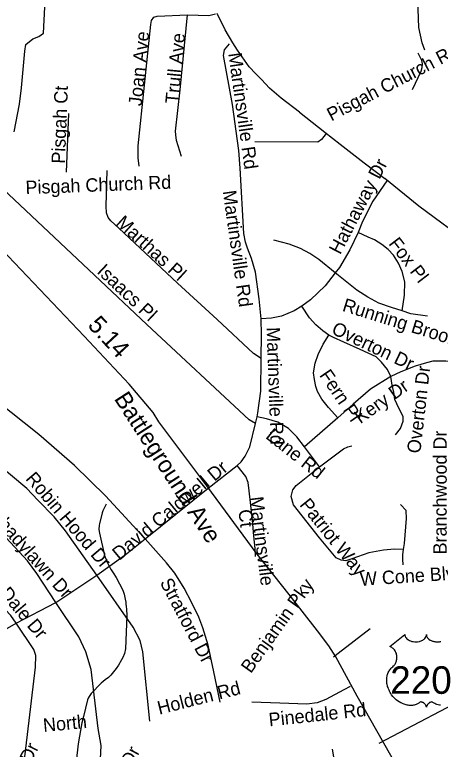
# Model space of a CAD drawing. Extents: x 1662474 to 1856135, y 779280 to 917889.
# Drawn here: x 1753390 to 1756400, y 858234 to 863432 of the extents above; entities that cross this region are included whole.
import ezdxf

# ---------------------------------------------------------------- set-up
doc = ezdxf.new("R2010")
doc.units = 0
for name, color, linetype in [('Exist Hydrographic Misc Water Feature', 7, 'Continuous'), ('Exist Road Non-System Type 51', 7, 'Continuous'), ('Exist Road Non-System Type 51 Label', 7, 'Continuous'), ('Exist Road Primary US Label', 7, 'Continuous'), ('Exist Road Primary US Mileage Hundredths English Label', 7, 'Continuous'), ('Exist Road Primary US Shield CELL', 7, 'Continuous'), ('Exist Road Primary US Shield Number Label', 7, 'Continuous'), ('Exist Road Primary US UnDivided 4 Lane Attributed', 7, 'Continuous')]:
    doc.layers.add(name, color=color, linetype=linetype)

msp = doc.modelspace()

# ---------------------------------------------------------------- linework, layer by layer
at = {"layer": 'Exist Hydrographic Misc Water Feature'}
msp.add_lwpolyline([(1754036.8, 859969.1), (1754014.5, 859921.3), (1754008.3, 859907.3), (1753989.7, 859829.5), (1753987.6, 859819.5), (1753985.4, 859789.5), (1753989.1, 859763.4), (1754025.8, 859605.1), (1754041.6, 859565), (1754047.3, 859552.9), (1754063.3, 859520.7), (1754073.1, 859504.7), (1754086.9, 859482.5), (1754106.6, 859448.3), (1754153.9, 859360), (1754163.6, 859331.9), (1754171.4, 859295.8), (1754175.3, 859275.8), (1754177.1, 859261.7), (1754178.9, 859243.7), (1754180.8, 859225.7), (1754182.4, 859179.7), (1754174.4, 858945.6), (1754166.2, 858911.7), (1754156, 858883.8), (1754145.9, 858865.9), (1754123.6, 858828.1), (1754107.4, 858806.2), (1754071.1, 858758.4), (1754054.7, 858742.6), (1754030.7, 858724.8), (1754002.4, 858701), (1753931.9, 858629.6), (1753915.7, 858607.7), (1753909.5, 858595.7), (1753905.4, 858583.8), (1753876.5, 858465.9), (1753866, 858420.1), (1753838.8, 858272.2), (1753825.8, 858146.3)], dxfattribs=at)
at = {"layer": 'Exist Road Non-System Type 51'}
for p, q in [((1753757.5, 862316.9), (1753774, 862732.4)), ((1755093.6, 860537.9), (1755105.1, 860587)), ((1755675, 860580.2), (1755440.6, 860372.9)), ((1755544.9, 860231.6), (1755440.6, 860372.9)), ((1754758.5, 860080.4), (1754963.8, 860240.8)), ((1754311.8, 859722.7), (1754758.5, 860080.4)), ((1756137.8, 859538.2), (1756135.6, 859578.9)), ((1753681.6, 859273.6), (1753971.9, 859466.2)), ((1753400.5, 859126.7), (1753681.6, 859273.6)), ((1755688.6, 857943.4), (1755638.9, 858235.1))]:
    msp.add_line(p, q, dxfattribs=at)
for points in [[(1753386.9, 862601.7), (1753424.4, 862798.5), (1753438.6, 862913.2), (1753461.9, 863172.8), (1753469.9, 863221.9), (1753517.9, 863260.2), (1753560.4, 863276.9), (1753594.2, 863299.8), (1753610, 863627.1), (1753603.1, 864192.2), (1753547.5, 864661.7), (1753463.2, 864792.9), (1753416.2, 864870.9), (1753341.5, 864911.6), (1753172.4, 864943.1), (1753138.4, 864961.7), (1753120.1, 864995), (1753084.2, 865051.8)], [(1756291.9, 863181.4), (1756272.1, 863232.1), (1756248, 863342), (1756242.8, 863470.9), (1756244.9, 863574.4), (1756256.4, 863655.4), (1756298.1, 863758.4), (1756349, 863841.8)], [(1754271.1, 862358.9), (1754263, 862418.4), (1754263, 862504.8), (1754353.2, 863363.4), (1754358.2, 863390.9), (1754374.8, 863414.8), (1754397.1, 863421), (1754611.2, 863431.2)], [(1754570.9, 862427.4), (1754534.4, 862541), (1754528.6, 862581.2), (1754528.4, 862606.6), (1754560.6, 862900.4), (1754611.2, 863431.2)], [(1754611.2, 863431.2), (1754763.8, 863425), (1754809.4, 863438.9)], [(1754932.5, 863233.4), (1754877.8, 863323.7), (1754821.3, 863440.4)], [(1754966.6, 862538.9), (1754931.4, 862796.4), (1754866.4, 863143.1), (1754875, 863182.2), (1754909.6, 863226)], [(1755403.5, 862742.5), (1755274.6, 862842), (1755192.3, 862912.9), (1755135.5, 862972.5), (1755095.7, 863012.2), (1755047.5, 863063.2), (1754965.2, 863179.5), (1754932.5, 863233.4)], [(1756203.4, 862902.2), (1756265, 863032.4), (1756272.1, 863057.8), (1756274.2, 863084.9), (1756269, 863108.4), (1756243.8, 863158.6)], [(1755403.6, 862742.4), (1755584.6, 862600.6)], [(1755592.9, 862591.7), (1755559.5, 862548.1), (1755533.2, 862530.5), (1755088.6, 862531.4)], [(1755584.6, 862600.6), (1755691.8, 862516.5)], [(1755132.5, 861279.4), (1755119.6, 861421.1), (1755093.9, 861610.1), (1755065.9, 861705.6), (1755037.5, 861780.4), (1755023.1, 861823.2), (1755010.5, 861883.5), (1754983.6, 862345.5), (1754976.1, 862470.9), (1754966.6, 862538.9)], [(1755691.8, 862516.5), (1755862.5, 862382.7), (1756008.2, 862271.5)], [(1755133.2, 860998.2), (1755080.2, 861033.7), (1754822, 861275.2), (1754540.6, 861532.6), (1754127.2, 861920.2), (1754069, 861973.6), (1754050.4, 861997.2), (1754038.9, 862029.5), (1754036.8, 862077.5), (1754044.1, 862328.2)], [(1755093.6, 860537.9), (1755048, 860564.7), (1754325.4, 861240), (1753955.6, 861588.8), (1753264.9, 862237.9), (1753226.2, 862297.2)], [(1756022, 862256.5), (1755923.9, 862111.4), (1755849, 861969.1), (1755818.9, 861890.9)], [(1757447.1, 860949.2), (1757391.4, 861047.1), (1757324.9, 861147.1), (1757293.4, 861189.2), (1757164.9, 861343.1), (1757019, 861483.4), (1756876.6, 861594.8), (1756617.4, 861802.3), (1756248.1, 862077.9), (1756008.2, 862271.5)], [(1755818.9, 861890.9), (1755759.5, 861768.4), (1755686.9, 861643.9), (1755657.4, 861604.5)], [(1756131.4, 861335.8), (1756147.1, 861446.5), (1756149, 861541), (1756130.4, 861613.8), (1756103.4, 861673.4), (1756070, 861729.5), (1756030.4, 861770.9), (1755986.9, 861806.7), (1755934.6, 861838.9), (1755889.6, 861858.6), (1755818.9, 861890.9)], [(1755657.4, 861604.5), (1755540.6, 861700.6), (1755478.1, 861742.1), (1755411.8, 861778.2), (1755332, 861809), (1755222.5, 861836.9)], [(1755657.4, 861604.5), (1755585.5, 861512.7), (1755481.4, 861413.8), (1755422, 861370.2)], [(1756131.4, 861335.8), (1756054.2, 861359.9), (1755965.9, 861389.6), (1755888.6, 861432.7), (1755809.4, 861483.6), (1755657.4, 861604.5)], [(1755422, 861370.2), (1755367.6, 861336.9), (1755277.1, 861299.4), (1755206.2, 861284.6), (1755132.5, 861279.4)], [(1755612.2, 861165.2), (1755569.8, 861194.9), (1755518.9, 861237.9), (1755474, 861286.7), (1755422, 861370.2)], [(1756309.4, 861298.2), (1756191.9, 861315.9), (1756131.4, 861335.8)], [(1755133.2, 860998.2), (1755135.4, 861166.2), (1755132.5, 861279.4)], [(1755675, 860580.2), (1755609.4, 860651.5), (1755561.6, 860710.4), (1755532.5, 860766), (1755520.9, 860801.4), (1755509.4, 860850.2), (1755503.4, 860896.7), (1755516.2, 860966.5), (1755536.4, 861028.2), (1755571.9, 861100.4), (1755612.2, 861165.2)], [(1756050.1, 860871.2), (1756026.1, 860922.2), (1755984.4, 860974.1), (1755946.9, 861011.7), (1755832.5, 861061.8), (1755718.9, 861113.8), (1755644.9, 861148.1), (1755612.2, 861165.2)], [(1755105.1, 860587), (1755110.4, 860614), (1755131.1, 860766.8), (1755133.2, 860998.2)], [(1756509.4, 860977.5), (1756439.9, 860979.4), (1756348, 860979.6), (1756302.4, 860968.9), (1756222, 860945), (1756120.9, 860905.4), (1756050.1, 860871.2)], [(1756050.1, 860871.2), (1755906, 860782.5), (1755784.5, 860676.2), (1755675, 860580.2)], [(1756083.4, 860459.7), (1756119.4, 860504), (1756138, 860555.2), (1756137.8, 860587.8), (1756107.9, 860648.2), (1756077.9, 860708.2), (1756071.1, 860760.2), (1756059.5, 860810.4), (1756050.1, 860871.2)], [(1754311.8, 859722.7), (1754031.5, 860026.4), (1753811.9, 860242.6), (1753561.6, 860460.8), (1753259.6, 860698.5)], [(1755440.6, 860372.9), (1755385.5, 860443.9), (1755327.2, 860503), (1755250.1, 860549.2), (1755170.9, 860573.1), (1755105.1, 860587)], [(1754963.8, 860240.8), (1754990.8, 860268.9), (1755020.9, 860308.2), (1755054.2, 860373.4), (1755093.6, 860537.9)], [(1753971.9, 859466.2), (1753750.4, 859778.6), (1753668.2, 859878.9), (1753554.6, 859996.2), (1753475.4, 860078.6), (1753142, 860356.5), (1753045.1, 860438.9)], [(1755544.9, 860231.6), (1755714.6, 860358.7), (1755746.9, 860373.9), (1755775, 860380.4)], [(1755093.9, 859598.5), (1755091.4, 859654.7), (1755082.1, 859743.9), (1755070.9, 859855), (1755047.8, 860061.5), (1755041.6, 860122.2), (1755025.1, 860164.9), (1754963.8, 860240.8)], [(1756138.8, 859646.6), (1756076.4, 859648.7), (1755998.1, 859642.4), (1755893.9, 859624.5), (1755774.2, 859580.9), (1755732.5, 859566.2), (1755698.1, 859571.8), (1755662.6, 859588.4), (1755546.9, 859730.9), (1755362.9, 859962.9), (1755345.9, 860021.9), (1755357.4, 860068.9), (1755381.4, 860101.2), (1755544.9, 860231.6)], [(1753681.6, 859273.6), (1753546.1, 859476.8), (1753481.6, 859566.2), (1753330.6, 859729.8), (1753213.9, 859840.2), (1752819.9, 860160.8)], [(1756138.8, 859646.6), (1756147.6, 859689.6), (1756162.1, 859866), (1756159.5, 859924.2), (1756117.8, 859965.8)], [(1753971.9, 859466.2), (1754170.4, 859609.4), (1754311.8, 859722.7)], [(1754842.8, 858567.6), (1754799.1, 858780.7), (1754757.4, 858971.5), (1754721, 859092.2), (1754691.9, 859168.4), (1754643.9, 859269.7), (1754588.6, 859374.4), (1754522.2, 859478.9), (1754464, 859553.9), (1754311.8, 859722.7)], [(1756135.6, 859578.9), (1756136.1, 859612.2), (1756138.8, 859646.6)], [(1753400.5, 859126.7), (1753362.8, 859181), (1753325.4, 859220.6), (1753272.1, 859261), (1753225.4, 859298.6), (1753180.6, 859343.4), (1753124.4, 859426.4), (1753100.2, 859479.9)], [(1754345.1, 858432.9), (1754296.4, 858924.5), (1754276.4, 859002.8), (1754228.6, 859097.5), (1753971.9, 859466.2)], [(1753979.5, 858382), (1753930.6, 858797.5), (1753892.1, 858923.5), (1753844.1, 859029.8), (1753681.6, 859273.6)], [(1753168.2, 858298.6), (1753153.5, 858402.8), (1753150.4, 858466.2), (1753159.9, 858529.9), (1753272.6, 858973.9), (1753296.4, 859049.8), (1753339.9, 859091.2), (1753400.5, 859126.7)], [(1753479.5, 858338.2), (1753536.8, 858815.4), (1753539.9, 858896.4), (1753526.5, 858940.2), (1753400.5, 859126.7)], [(1755904.6, 859085.4), (1755678.6, 858911.7), (1755645.9, 858886.5)], [(1755762.6, 858678.9), (1755718.9, 858653.7), (1755589.8, 858585.2), (1755528.4, 858563.2), (1755457.4, 858553.7), (1755264.8, 858560), (1755066.9, 858567.4)], [(1755966.9, 858277.9), (1756543, 858579.9), (1756600.1, 858613.2)], [(1753746.1, 857542.4), (1753843.2, 857735.9), (1753913.9, 857878.4), (1753955.4, 857968.2), (1753977.1, 858026.9), (1753995.2, 858115.9), (1754000.5, 858261), (1753979.5, 858382)], [(1753367.1, 857729.9), (1753397.9, 857804.6), (1753419.4, 857878.9), (1753435.9, 857963.4), (1753479.5, 858338.2)]]:
    msp.add_lwpolyline(points, dxfattribs=at)
at = {"layer": 'Exist Road Primary US Shield CELL'}
msp.add_lwpolyline([(1756401.1, 858545.1), (1756393.4, 858546.2), (1756385.3, 858547.9), (1756376.8, 858550.4), (1756369.1, 858553.4), (1756361.3, 858557.3), (1756348.2, 858565.5), (1756344.4, 858567.6), (1756342.2, 858568.1), (1756337.2, 858568.4), (1756332.4, 858567.4), (1756327.5, 858565.4), (1756324.5, 858563.8), (1756320.6, 858561.3), (1756317.6, 858558.9), (1756314, 858555.4), (1756311.4, 858552.5), (1756309.5, 858550.3), (1756305.8, 858544.4), (1756304.5, 858541.7), (1756303.1, 858538.1), (1756301.9, 858532.8), (1756300.2, 858539.5), (1756298.3, 858543.9), (1756296, 858547.6), (1756293.7, 858551), (1756290, 858555.2), (1756286.7, 858558.4), (1756282.6, 858561.7), (1756278.4, 858564.3), (1756275, 858566), (1756271.8, 858567.2), (1756268, 858568.2), (1756264.8, 858568.4), (1756262.3, 858568.4), (1756258.7, 858567.6), (1756253.9, 858564.1), (1756249.4, 858561), (1756244.4, 858557.9), (1756238.5, 858554.7), (1756234.2, 858552.7), (1756229, 858550.7), (1756223, 858548.7), (1756216.5, 858547), (1756209.8, 858545.7), (1756203.9, 858544.8), (1756197.5, 858544.2), (1756191.8, 858544), (1756185.9, 858544.1), (1756180.3, 858544.5), (1756173.8, 858545.1), (1756165.8, 858546.3), (1756159.1, 858547.8), (1756152.1, 858549.7), (1756144.9, 858551.9), (1756137.1, 858554.9), (1756127.5, 858559.1), (1756120.8, 858562.5), (1756110.2, 858568.6), (1756097.7, 858577.2), (1756088.3, 858584.8), (1756081.5, 858591), (1756071.4, 858601.3), (1756065.4, 858608.1), (1756056.1, 858620.1), (1756050.2, 858628.8), (1756046.3, 858635.2), (1756040.6, 858645.5), (1756037.5, 858652), (1756033.5, 858661.4), (1756030.4, 858670), (1756027.7, 858678.2), (1756026.3, 858683.4), (1756024.3, 858692.5), (1756023.1, 858699), (1756021.9, 858707.8), (1756021.2, 858717.2), (1756021.1, 858725.8), (1756021.3, 858733), (1756022.1, 858741.3), (1756023.5, 858750.2), (1756025.2, 858757.8), (1756026.8, 858763.2), (1756029, 858769.9), (1756032, 858777.2), (1756035.5, 858784.3), (1756038.9, 858790.1), (1756043.1, 858796.4), (1756047.2, 858801.7), (1756052.7, 858807.6), (1756058.3, 858813), (1756063.5, 858817.2), (1756069.6, 858823.3), (1756072.8, 858826.9), (1756076.7, 858832), (1756079.8, 858836.7), (1756082.2, 858840.9), (1756085.5, 858847.1), (1756087.4, 858851.8), (1756089.9, 858858.9), (1756091.1, 858864), (1756092.3, 858870.4), (1756093.2, 858876.5), (1756093.5, 858884.1), (1756093.3, 858890.4), (1756092.5, 858897.7), (1756091.1, 858904.8), (1756089.4, 858910.9), (1756086.8, 858918), (1756084.4, 858923.1), (1756080.3, 858930.1), (1756075.8, 858936.6), (1756071.1, 858941.8), (1756066.4, 858946.5), (1756061.9, 858950.1), (1756057.6, 858953.1), (1756052.2, 858956.4), (1756047, 858959), (1756043.7, 858960.3), (1756150, 859045), (1756150.2, 859040.6), (1756151.3, 859035.3), (1756152.1, 859032.6), (1756154.6, 859027.5), (1756158.6, 859021.4), (1756164.2, 859015.4), (1756170.5, 859010.2), (1756174.8, 859007.5), (1756182.1, 859003.6), (1756190.3, 859000.1), (1756199.4, 858997.5), (1756208.8, 858995.6), (1756219, 858994.5), (1756229.1, 858994.3), (1756240.1, 858995.1), (1756252.1, 858997.4), (1756257.7, 858998.9), (1756263.9, 859001), (1756269.7, 859003.4), (1756276, 859006.8), (1756281.1, 859010), (1756285.1, 859012.9), (1756290.7, 859018.3), (1756295.2, 859023.9), (1756297.1, 859027.1), (1756298.7, 859030.1), (1756301, 859036.5), (1756301.6, 859039.3), (1756302, 859045.2), (1756302.4, 859040.2), (1756302.9, 859037.2), (1756303.7, 859034.2), (1756305, 859030.9), (1756307.2, 859026.4), (1756309.8, 859022.7), (1756314.5, 859017.1), (1756317.4, 859014.3), (1756320.1, 859012.1), (1756327.4, 859007.1), (1756335.8, 859002.9), (1756339.9, 859001.1), (1756344.2, 858999.5), (1756349.6, 858997.9), (1756355.2, 858996.6), (1756360.7, 858995.7), (1756366.4, 858994.8), (1756372.1, 858994.4), (1756376.9, 858994.3), (1756382.6, 858994.3), (1756388, 858994.6), (1756393.4, 858995.3), (1756399.4, 858996.3), (1756404.3, 858997.4)], dxfattribs=at)
at = {"layer": 'Exist Road Primary US UnDivided 4 Lane Attributed'}
msp.add_lwpolyline([(1756379, 857611.8), (1755812.9, 858608.6), (1755660.6, 858888.8), (1755611.5, 858965), (1755532.6, 859071), (1755331.3, 859328.5), (1755105.7, 859614.6), (1754749.5, 860097.5), (1754410.6, 860550.7), (1754369.9, 860615.9), (1754199.1, 860817.7), (1753882, 861157.6), (1753298.5, 861770.8)], dxfattribs=at)

# ---------------------------------------------------------------- texts
at = {"layer": 'Exist Road Non-System Type 51 Label'}
for s, rotation, p in [('Joan Ave', 84.18, (1754288.6, 862782.6)), ('Trull Ave', 84.6679, (1754548.8, 862798.3)), ('Pisgah Church Rd', 27.4381, (1755629.5, 862675.5)), ('Martinsville Rd', 278.0474, (1754900, 863157)), ('Pisgah Ct', 87.6732, (1753745, 862376.3)), ('Hathaway Dr', 62.4951, (1755692.1, 861728.9)), ('Pisgah Church Rd', 2.1623, (1753468.3, 862161.5)), ('Martinsville Rd', 278.0474, (1754861.4, 862182.6)), ('Marthas Pl', 317.662, (1754100.6, 861950.4)), ('Fox Pl', 307.4361, (1756030, 861810.6)), ('Isaacs Pl', 316.8352, (1753965.4, 861608.1)), ('Running Brook Dr', 342.7493, (1755701.5, 861337)), ('Martinsville Rd', 271.9404, (1755171.5, 861219.3)), ('Overton Dr', 334.6412, (1755624.2, 861178)), ('Fern Pl', 304.1497, (1755541.4, 860880.9)), ('Overton Dr', 83.4218, (1756258.3, 860324.3)), ('Kery Dr', 35.2641, (1755834.6, 860533.7)), ('Lane Rd', 321.4803, (1755158.5, 860439.5)), ('Branchwood Dr', 89.9922, (1756445.4, 859612.8)), ('David Caldwell Dr', 39.7528, (1754129.7, 859565.9)), ('Robin Hood Dr', 310.5096, (1753462.4, 860146)), ('Martinsville', 277.1203, (1755053.3, 860016.7)), ('Patriot Way', 308.7145, (1755400.3, 859962.5)), ('Shadylawn Dr', 311.9874, (1753209.8, 859882.4)), ('Ct', 277.1203, (1754971.4, 859926.1)), ('Hill-N-Dale Dr', 310.3487, (1753051.3, 859602.2)), ('W Cone Blvd', 3.7883, (1755835.6, 859389.9)), ('Stratford Dr', 297.6791, (1754414.4, 859414.8)), ('Benjamin Pky', 54.5029, (1755060.1, 858765.7)), ('Holden Rd', 14.2343, (1754412.7, 858478.2)), ('Pinedale Rd', 6.1357, (1755191.7, 858395.6)), ('North', 5.2768, (1753594.9, 858356.3)), ('Hill-N-Dale Dr', 63.4478, (1753214.8, 857549.3)), ('Shadylawn Dr', 61.6833, (1753905.8, 857525.9))]:
    msp.add_text(s, height=95, rotation=rotation, dxfattribs=at).set_placement(p)
at = {"layer": 'Exist Road Primary US Label'}
msp.add_text('Battleground Ave', height=120, rotation=302.8133, dxfattribs=at).set_placement((1754090, 860714.5))
at = {"layer": 'Exist Road Primary US Mileage Hundredths English Label'}
msp.add_text('5.14', height=125, rotation=313.0031, dxfattribs=at).set_placement((1753900.6, 861229.4))
at = {"layer": 'Exist Road Primary US Shield Number Label'}
msp.add_text('220', height=195, dxfattribs=at).set_placement((1756046.1, 858626.2))

doc.saveas('drawing.dxf')
